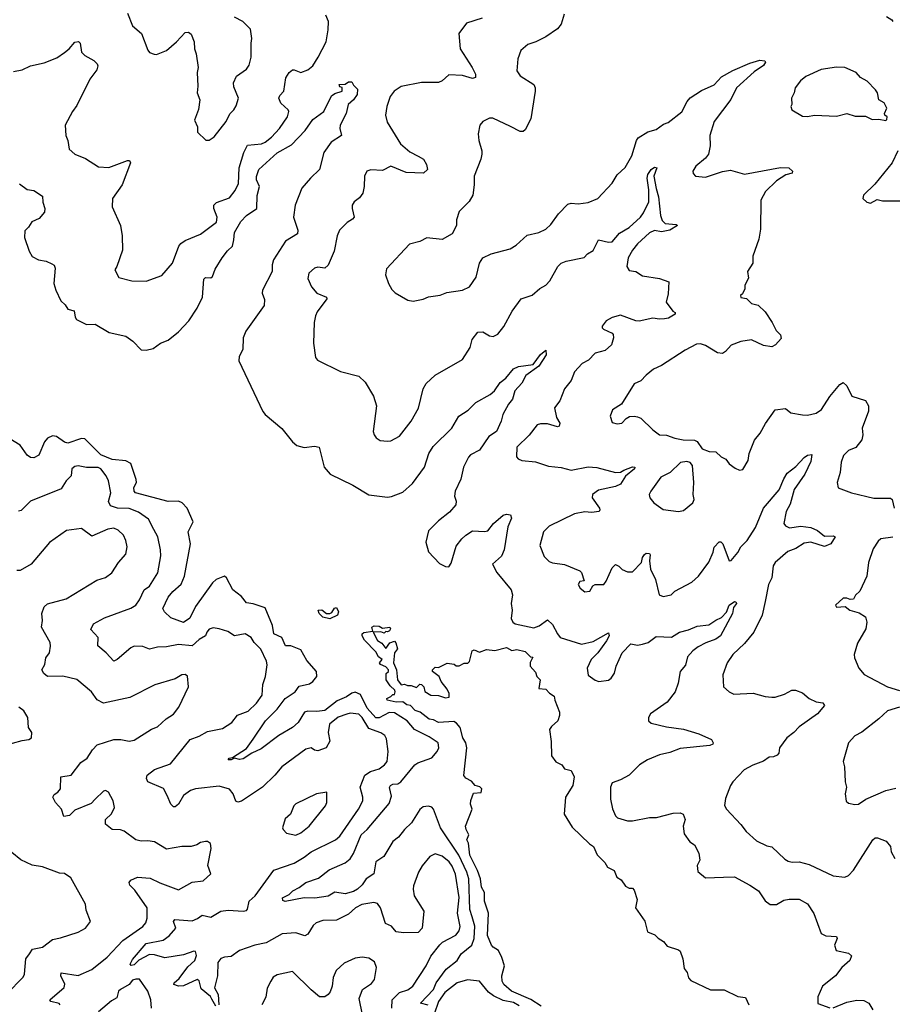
# Model space of a CAD drawing. Extents: x 2199565 to 2323334, y 894172 to 1018966.
# Tile 297 of 440: x 2264891 to 2270023, y 953648 to 959436. Entities that reach past the tile are written whole.
import ezdxf

# ---------------------------------------------------------------- set-up
doc = ezdxf.new("R2010")
doc.units = 0

msp = doc.modelspace()

# ---------------------------------------------------------------- linework, layer by layer
at = {"layer": '0CON10XD'}
for points in [[(2265495, 958080), (2265462.5, 957985), (2265450, 957965), (2265475, 957920), (2265551.2, 957901.2), (2265635, 957898), (2265727.4, 957932.6), (2265789.4, 958005), (2265828.2, 958105), (2265839.7, 958120.3), (2265865, 958137.1), (2265955, 958175.5), (2266048.1, 958245), (2266053.5, 958275), (2266033.5, 958325), (2266033.3, 958345), (2266048.3, 958361.7), (2266125, 958387.5), (2266158.3, 958431.7), (2266177.4, 958472.6), (2266181.2, 958565), (2266209.1, 958655), (2266231.7, 958698.3), (2266314.3, 958705.7), (2266335, 958715.8), (2266372.5, 958745), (2266420, 958795), (2266466.2, 958863.8), (2266474.4, 958895), (2266470.6, 958905), (2266426.5, 958945), (2266415.6, 958975), (2266420.4, 958989.6), (2266445.6, 959015), (2266456.4, 959093.6), (2266476.7, 959125), (2266495, 959140), (2266505, 959141.5), (2266545, 959124.4), (2266585, 959141.1), (2266614.4, 959165), (2266647.5, 959215), (2266693.6, 959305), (2266706.2, 959375), (2266708, 959425), (2266692.6, 959462.6)], [(2265525, 959473.8), (2265555, 959398.8), (2265608, 959355), (2265645.9, 959255.9), (2265655, 959243.3), (2265682, 959232), (2265695, 959230), (2265755, 959254), (2265813.8, 959305), (2265865, 959360), (2265885, 959362.5), (2265900, 959350), (2265917.5, 959305), (2265918.8, 959265), (2265928.8, 959235), (2265940, 959155), (2265934.2, 959125), (2265938.8, 959045), (2265934.1, 959005.9), (2265950, 958965), (2265942.7, 958907.3), (2265920, 958845), (2265936.7, 958805), (2265937.5, 958775), (2265987, 958727), (2266005, 958726.7), (2266035, 958747.5), (2266105, 958836.7), (2266127.5, 958882.5), (2266151.2, 958905), (2266165, 958930), (2266178.6, 958975), (2266150, 959040), (2266149.4, 959065), (2266167.1, 959102.9), (2266225, 959144), (2266241.7, 959168.3), (2266252.9, 959215), (2266252.9, 959297.1), (2266256.2, 959325), (2266249.5, 959379.5), (2266203.8, 959425), (2266155, 959450)], [(2268092.6, 959467.4), (2268075, 959410), (2268055, 959381.2), (2267986.2, 959335), (2267926.7, 959305), (2267880.3, 959289.7), (2267838.8, 959255), (2267820, 959205), (2267814.5, 959135), (2267834.3, 959105), (2267915.4, 959055.4), (2267923.3, 959035), (2267922.9, 959015), (2267897.6, 958852.4), (2267865, 958787.5), (2267851.7, 958778.3), (2267835, 958778), (2267777.1, 958807.1), (2267674, 958856), (2267655, 958856.2), (2267615, 958836.2), (2267596.7, 958815), (2267587.5, 958765), (2267591.2, 958725), (2267610, 958665), (2267609.4, 958645), (2267604.3, 958615), (2267563.3, 958515), (2267564.4, 958465), (2267556.7, 958405), (2267535, 958366), (2267475, 958307.5), (2267460.7, 958259.3), (2267460.8, 958225), (2267435, 958176.7), (2267375, 958143.1), (2267285, 958153.8), (2267245, 958131.2), (2267183, 958117), (2267048.3, 957971.7), (2267043.3, 957935), (2267060, 957885), (2267079.5, 957849.5), (2267099.5, 957829.5), (2267175, 957786.7), (2267205, 957781.2), (2267265, 957792.5), (2267295, 957806.7), (2267365, 957816.7), (2267402.5, 957832.5), (2267495, 957846), (2267537.5, 957865), (2267575, 957922.5), (2267595.6, 958004.4), (2267615, 958036.2), (2267665, 958058.8), (2267775, 958088.8), (2267810.3, 958109.7), (2267875, 958169.2), (2267945, 958184), (2267985, 958204), (2268015, 958231.2), (2268060, 958295), (2268115, 958350.6), (2268135, 958357.8), (2268175, 958353.3), (2268235, 958361.9), (2268290.8, 958385), (2268376, 958474), (2268405.6, 958524.4), (2268452.6, 958567.4), (2268491.4, 958635), (2268519.4, 958725), (2268529.4, 958740.6), (2268585, 958775.6), (2268635, 958790), (2268677.7, 958822.3), (2268705, 958832.2), (2268785, 958894.4), (2268817.5, 958955), (2268834.7, 958975.3), (2268900.4, 959019.6), (2268975, 959052.5), (2269019.5, 959100.5), (2269085, 959137.1), (2269185, 959180), (2269245, 959197.1), (2269274.2, 959194.2), (2269278, 959185), (2269265, 959165.6), (2269211.3, 959128.7), (2269106.7, 959035), (2269074.3, 958965.7), (2268975, 958838), (2268950.6, 958755), (2268951.9, 958695), (2268941.9, 958645), (2268925, 958620.8), (2268868, 958575), (2268850, 958545), (2268851.7, 958531.7), (2268866.4, 958516.4), (2268925, 958510.8), (2269025, 958542.9), (2269070.9, 958550.9), (2269155, 958526.9), (2269365, 958566.9), (2269415, 958564), (2269436.7, 958545), (2269435, 958533.3), (2269397, 958523), (2269341.9, 958488.1), (2269277.5, 958425), (2269250, 958375), (2269248.1, 958205), (2269238.8, 958145), (2269204, 958046), (2269203.8, 958005), (2269172.5, 957955), (2269177, 957917), (2269156.7, 957875), (2269156.4, 957853.6), (2269142.5, 957825), (2269130, 957815), (2269131.7, 957801.7), (2269165, 957797.5), (2269195, 957767.5), (2269235, 957757.5), (2269275, 957717.5), (2269317.5, 957655), (2269339.3, 957609.3), (2269365, 957582.5), (2269369.3, 957560.7), (2269336.4, 957523.6), (2269315, 957513.3), (2269265, 957520), (2269195, 957554.3), (2269133.3, 957545), (2269075, 957522), (2269042, 957485), (2269025, 957474.4), (2268995, 957476.9), (2268925, 957520), (2268895, 957530), (2268872.4, 957527.6), (2268805, 957493.1), (2268665, 957402.5), (2268619.5, 957380.5), (2268575, 957345.8), (2268545, 957312.5), (2268504.4, 957295.6), (2268430, 957175), (2268378, 957142), (2268364.1, 957105.9), (2268375, 957067.5), (2268405, 957060), (2268432.5, 957065), (2268457.7, 957092.3), (2268477.7, 957102.3), (2268505, 957106), (2268525, 957101.2), (2268545, 957093.3), (2268614.3, 957024.3), (2268655, 956995.8), (2268695, 956994.4), (2268745, 956975.7), (2268793.9, 956966.1), (2268860, 956965), (2268876.4, 956956.4), (2268905, 956912.5), (2268947, 956897), (2268985.9, 956895.9), (2269016.4, 956866.4), (2269045, 956852.5), (2269063.3, 956825), (2269099.3, 956799.3), (2269125, 956787.5), (2269145, 956792.5), (2269175.8, 956844.2), (2269181.2, 956885), (2269213.8, 956965), (2269246.7, 957005), (2269277.9, 957062.1), (2269335, 957142.5), (2269395, 957150), (2269427.5, 957125), (2269495, 957113.1), (2269525, 957111.9), (2269575, 957122.9), (2269606, 957145), (2269655, 957220.8), (2269715, 957291.2), (2269735, 957303.3), (2269755, 957282.5), (2269785, 957223.1), (2269865, 957197.5), (2269883.3, 957165), (2269883.3, 957135), (2269846.7, 957035), (2269850, 956995), (2269844.4, 956965.6), (2269809.3, 956920.7), (2269765, 956903.1), (2269736.5, 956873.5), (2269722.8, 956835), (2269717.1, 956775), (2269698.9, 956715), (2269705, 956684), (2269782.5, 956655), (2269915, 956623.3), (2270013.6, 956623.6), (2270022.5, 956615), (2270033.6, 956563.6)], [(2269990, 959455), (2270020, 959435), (2270026.7, 959425)], [(2267612, 959445), (2267520, 959415), (2267473.1, 959355), (2267481.4, 959265), (2267552.9, 959155), (2267571.4, 959115), (2267571.2, 959095), (2267555, 959090), (2267495, 959107.8), (2267415, 959110.6), (2267375, 959075.7), (2267355, 959067.1), (2267255, 959065.6), (2267135, 959043.3), (2267094.2, 959015), (2267070.6, 958985), (2267050, 958925), (2267041.9, 958875), (2267053, 958833), (2267130, 958705), (2267185, 958658.8), (2267233.9, 958633.9), (2267265.8, 958615), (2267283.8, 958585), (2267290, 958555), (2267266.4, 958533.6), (2267165, 958537.5), (2267075, 958574.5), (2267025, 958549.1), (2266956.4, 958553.6), (2266932.5, 958545), (2266918.9, 958515), (2266918.1, 958455), (2266910, 958415), (2266890.6, 958389.4), (2266858, 958365), (2266847.5, 958345), (2266846, 958325), (2266858, 958275), (2266847.9, 958262.1), (2266816.8, 958243.2), (2266772.3, 958197.7), (2266758.6, 958165), (2266741.3, 958075), (2266706.4, 957993.6), (2266685, 957975.8), (2266645, 957980.4), (2266624.7, 957975.3), (2266592.5, 957945), (2266586.9, 957915), (2266607.1, 957865), (2266638.6, 957828.6), (2266695, 957805.5), (2266697.5, 957795), (2266641.1, 957718.9), (2266630.6, 957695), (2266623.1, 957655), (2266618.8, 957535), (2266630.7, 957450.7), (2266643.6, 957433.6), (2266778.3, 957368.3), (2266885, 957340), (2266923.3, 957305), (2266972.7, 957222.7), (2266990, 957165), (2266970, 957015), (2266976.7, 956995), (2266988.3, 956978.3), (2267012.3, 956962.3), (2267055, 956958), (2267075, 956960.8), (2267125, 956986.7), (2267194.5, 957075.5), (2267237.4, 957152.6), (2267264.6, 957265), (2267282, 957298), (2267334.1, 957345.9), (2267495, 957437.5), (2267540.7, 957509.3), (2267552.9, 957555), (2267585, 957598.8), (2267615, 957600), (2267655, 957578), (2267675, 957573.8), (2267702.6, 957587.4), (2267738, 957632), (2267788.3, 957721.7), (2267840, 957795), (2267905, 957816), (2267950, 957855), (2267985.4, 957874.6), (2268008.8, 957901.2), (2268055.6, 957984.4), (2268076.2, 958005), (2268105, 958017.1), (2268212, 958038), (2268230, 958060), (2268265, 958078), (2268295, 958141.2), (2268355, 958127.5), (2268375, 958129.2), (2268418.9, 958181.1), (2268475, 958213.8), (2268542.7, 958275), (2268560.5, 958299.5), (2268590.7, 958365), (2268592, 958435), (2268582.2, 958505), (2268585.4, 958525), (2268605.6, 958555), (2268625, 958568.2), (2268638.1, 958565), (2268620.8, 958515), (2268633.8, 958443.8), (2268648.8, 958395), (2268660, 958285), (2268670.4, 958255), (2268687.7, 958237.7), (2268751.2, 958231.2), (2268760, 958225), (2268715, 958198), (2268665, 958189.4), (2268625, 958196.7), (2268595, 958182), (2268525, 958118.8), (2268495, 958081.1), (2268470.5, 958035), (2268461.4, 957985), (2268475, 957961.2), (2268515, 957956.2), (2268555, 957930), (2268655, 957914), (2268710, 957895), (2268706, 957825), (2268692.5, 957775), (2268732.5, 957722.5), (2268746.7, 957715), (2268746.7, 957705), (2268708, 957682), (2268683.3, 957676.7), (2268655, 957674.4), (2268615, 957681.4), (2268535, 957664.2), (2268515, 957665.8), (2268425, 957698), (2268375, 957685.6), (2268340, 957665), (2268316.7, 957635), (2268316.7, 957625), (2268325, 957616.7), (2268375, 957592.5), (2268382.5, 957585), (2268383.8, 957565), (2268372, 957525), (2268335, 957490.6), (2268275.4, 957474.6), (2268236.4, 957433.6), (2268198.6, 957415), (2268154.1, 957365.9), (2268135, 957314.2), (2268095.6, 957265), (2268067.3, 957195), (2268035.8, 957155), (2268047.9, 957097.9), (2268067.8, 957065), (2268065, 957046.2), (2268055, 957043.1), (2267995, 957059.5), (2267955, 957061.1), (2267933.8, 957055), (2267887, 956993), (2267815, 956922.5), (2267813.6, 956866.4), (2267823.9, 956853.9), (2267845, 956844), (2267925, 956836.2), (2268002.1, 956812.1), (2268075, 956804.4), (2268135, 956788.2), (2268235, 956807.1), (2268285, 956802.9), (2268395, 956774.6), (2268425, 956776.9), (2268445, 956787.1), (2268495, 956807.8), (2268509.2, 956805), (2268506.9, 956795), (2268455, 956752.5), (2268424.3, 956705.7), (2268395, 956691.8), (2268295, 956670.5), (2268260, 956645), (2268257.5, 956625), (2268300.8, 956565), (2268304, 956555), (2268298.8, 956545), (2268255, 956538.6), (2268215, 956543.3), (2268155, 956531.1), (2268005, 956459.4), (2267972.2, 956425), (2267950, 956345), (2267975, 956281.2), (2268005, 956251.4), (2268025, 956242.9), (2268095, 956232.5), (2268185, 956196), (2268195, 956186.7), (2268211.7, 956138.3), (2268185, 956132.5), (2268176.7, 956115), (2268186.7, 956095), (2268215, 956073.3), (2268243.8, 956076.2), (2268262, 956108), (2268275, 956116.2), (2268326.7, 956115), (2268341.2, 956135), (2268375.5, 956214.5), (2268395, 956232.5), (2268415, 956224.2), (2268435, 956204.2), (2268465, 956190), (2268495, 956190), (2268549.2, 956245), (2268554.5, 956275), (2268565, 956292.9), (2268575, 956300), (2268595, 956298.6), (2268599.7, 956289.7), (2268595.6, 956255.6), (2268600.6, 956205), (2268631.1, 956145), (2268652, 956055), (2268675, 956045.8), (2268723.3, 956055), (2268743.6, 956076.4), (2268845, 956129.2), (2268882.9, 956165), (2268943.3, 956246.7), (2268970, 956305), (2268975.8, 956335), (2269005, 956366.2), (2269015, 956366), (2269027.5, 956355), (2269063.8, 956255), (2269075, 956256.7), (2269115, 956304.4), (2269132.1, 956337.9), (2269169.3, 956375), (2269219.7, 956450.3), (2269266.6, 956565), (2269358, 956672), (2269385, 956737.5), (2269405, 956770.5), (2269455, 956808.9), (2269505, 956863.1), (2269525.5, 956875.5), (2269549.4, 956879.4), (2269545, 956838.8), (2269508.9, 956765), (2269446.8, 956673.2), (2269422, 956588), (2269398.8, 956545), (2269384.5, 956475), (2269395, 956460), (2269419.3, 956449.3), (2269485, 956458.1), (2269545, 956450.3), (2269583.8, 956433.8), (2269625, 956399.2), (2269675, 956401.1), (2269688, 956395), (2269661.5, 956355), (2269625, 956338.2), (2269545, 956363.8), (2269505, 956359.5), (2269455, 956326.9), (2269409.5, 956310.5), (2269335, 956246), (2269322.9, 956225), (2269314.2, 956155), (2269294.4, 956115), (2269275.7, 956015.7), (2269258.9, 955935), (2269209.4, 955835), (2269155, 955768.6), (2269085.8, 955705), (2269052.9, 955655), (2269026.2, 955585), (2269031.2, 955515), (2269064.2, 955484.2), (2269091.9, 955471.9), (2269205, 955477.5), (2269275, 955457.1), (2269315, 955452.9), (2269335, 955452.9), (2269389.7, 955470.3), (2269432.5, 955495), (2269454.2, 955494.2), (2269495, 955480), (2269535, 955446.2), (2269575, 955426.2), (2269615, 955421.2), (2269624, 955405), (2269584.2, 955355), (2269475, 955278.9), (2269444, 955246), (2269403.1, 955215), (2269360.6, 955155), (2269355.6, 955125), (2269347, 955113), (2269325, 955102.9), (2269299.7, 955100.3), (2269265, 955078), (2269203.8, 955053.8)], [(2264855, 959131.2), (2264905, 959141.2), (2264955.5, 959164.5), (2265035, 959182.2), (2265109.1, 959210.9), (2265155, 959242.9), (2265182.9, 959265), (2265215, 959303.8), (2265238.1, 959308.1), (2265246.6, 959296.6), (2265254.5, 959244.5), (2265274, 959225), (2265328, 959195), (2265346.8, 959176.8), (2265350, 959165), (2265345, 959140), (2265303.4, 959086.6), (2265228.3, 958931.7), (2265201.1, 958895), (2265158.1, 958815), (2265162, 958755), (2265174, 958725), (2265182, 958675), (2265215, 958646), (2265279.3, 958619.3), (2265355, 958570), (2265415, 958567.5), (2265525, 958608.8), (2265537.3, 958607.3), (2265543.8, 958595), (2265494.4, 958465), (2265438, 958385), (2265436, 958335), (2265484.3, 958225), (2265494, 958165), (2265495, 958080)], [(2269985, 958843.3), (2269991.7, 958848.3), (2269992.5, 958865), (2269980, 958875), (2269977.5, 958885), (2269991.2, 958915), (2269975, 958947.5), (2269944.3, 958964.3), (2269935.5, 959005.5), (2269925, 959023.8), (2269875, 959074.2), (2269836.2, 959095), (2269810, 959125), (2269745, 959154), (2269695, 959156), (2269605, 959142), (2269515, 959101.2), (2269483, 959077), (2269451.2, 959035), (2269446.7, 959005), (2269430, 958975), (2269433, 958937), (2269427.5, 958925), (2269432.5, 958905), (2269495, 958868.8), (2269525, 958866), (2269565, 958874.2), (2269695, 958869.2), (2269755, 958884.3), (2269805, 958868.6), (2269865, 958868), (2269905, 958848), (2269945, 958850), (2269985, 958843.3)], [(2264890.5, 958470.5), (2264935, 958437.5), (2264975, 958432.5), (2265025, 958397.5), (2265027, 958363), (2265040, 958325), (2265037.5, 958305), (2265005, 958266.7), (2264962.7, 958247.3), (2264944.1, 958215.9), (2264922.5, 958195), (2264920, 958155), (2264946.2, 958075), (2264965, 958043.8), (2265002.5, 958025), (2265046.4, 958016.4), (2265080.3, 958000.3), (2265095, 957993.3), (2265100.8, 957975), (2265091.2, 957885), (2265103.8, 957845), (2265133, 957783), (2265158.8, 957758.8), (2265174.1, 957734.1), (2265212.5, 957725), (2265217, 957687), (2265225, 957672.5), (2265285, 957643.8), (2265335, 957646), (2265417.6, 957597.6), (2265515, 957575.9), (2265556.1, 957546.1), (2265605, 957496), (2265635, 957492.5), (2265676.8, 957503.2), (2265720, 957535), (2265765, 957552.5), (2265825, 957600), (2265885.6, 957665), (2265935, 957740), (2265966.1, 957803.9), (2265975, 957910), (2265985, 957920), (2266015, 957917.5), (2266025, 957926), (2266040.7, 957969.3), (2266081.5, 958035), (2266112.5, 958077.5), (2266142.5, 958105), (2266150.8, 958140.8), (2266155.5, 958185), (2266191.4, 958248.6), (2266225.2, 958285), (2266286.5, 958325), (2266287.2, 958402.8), (2266301, 958455), (2266284.8, 958495), (2266283.8, 958513.8), (2266297, 958555), (2266405, 958653.4), (2266489.9, 958700.1), (2266570.3, 958785), (2266615, 958848.8), (2266680, 958895), (2266725, 958987.5), (2266745, 959002.5), (2266787.5, 959015), (2266787.5, 959037.5), (2266775, 959040), (2266770, 959055), (2266805, 959057.5), (2266825, 959070), (2266845, 959070), (2266855, 959050), (2266877.5, 959027.5), (2266875.8, 958995), (2266855, 958964), (2266823.9, 958936.1), (2266811.4, 958885), (2266775.8, 958815), (2266774.3, 958795), (2266783.3, 958755), (2266723.7, 958716.3), (2266679.5, 958655), (2266655.4, 958554.6), (2266602, 958505), (2266551.2, 958445), (2266510.8, 958345), (2266500.8, 958275), (2266527.9, 958197.9), (2266525, 958176.7), (2266455, 958132.9), (2266383.8, 958025), (2266375.4, 957995), (2266376.5, 957955), (2266318.6, 957845), (2266318.3, 957828.3), (2266331.7, 957791.7), (2266329.2, 957755), (2266222.2, 957605), (2266205.8, 957565), (2266203.2, 957496.8), (2266181.4, 957455), (2266180.9, 957430.9), (2266322, 957132), (2266334.4, 957115), (2266433.6, 957033.6), (2266495, 956954.2), (2266522.2, 956932.2), (2266565, 956921.8), (2266625, 956929.5), (2266652.9, 956922.9), (2266682.5, 956805), (2266716.7, 956765), (2266850.3, 956700.3), (2266945, 956642.5), (2267055, 956630), (2267077.4, 956632.6), (2267145, 956658.1), (2267201.3, 956708.7), (2267272.7, 956805), (2267297.3, 956885), (2267322.3, 956927.7), (2267433.1, 957035), (2267474.3, 957105.7), (2267528.8, 957141.2), (2267573.8, 957186.2), (2267657.3, 957232.7), (2267684.5, 957255), (2267717, 957303), (2267751, 957329), (2267795, 957384.1), (2267825, 957397.1), (2267910.7, 957409.3), (2267955, 957467.5), (2267985, 957492.5), (2267988.2, 957465), (2267945, 957400), (2267867.5, 957345), (2267845, 957300), (2267803.3, 957255), (2267790, 957205), (2267765.6, 957175), (2267732.2, 957115), (2267723.9, 957075), (2267695.2, 957015), (2267649.8, 956985), (2267595, 956906.2), (2267542.2, 956877.8), (2267530.8, 956865), (2267501.3, 956805), (2267486.4, 956735), (2267452.2, 956665), (2267448.1, 956635), (2267458.9, 956605), (2267455.6, 956585), (2267418.9, 956541.1), (2267355, 956490), (2267295, 956431.2), (2267279.2, 956365), (2267295, 956307.5), (2267359.7, 956239.7), (2267395, 956222.5), (2267415, 956220), (2267428.5, 956241.5), (2267459.2, 956340.8), (2267491.4, 956385), (2267514.7, 956405.3), (2267555, 956432.2), (2267625, 956426.9), (2267645, 956431.4), (2267678.8, 956475), (2267735, 956523.8), (2267755, 956530), (2267777.5, 956525), (2267784, 956505), (2267762.5, 956455), (2267740.9, 956319.1), (2267725, 956282.5), (2267671.9, 956235), (2267696.9, 956186.9), (2267781.2, 956085), (2267789.2, 956055), (2267782.2, 956005), (2267786.9, 955965), (2267782.5, 955915), (2267791.4, 955895), (2267805, 955884.4), (2267915, 955861.5), (2267947.3, 955872.7), (2267995, 955908.6), (2268025, 955880.8), (2268053.3, 955825), (2268070.8, 955805), (2268195, 955765.6), (2268265, 955781.2), (2268355, 955831.2), (2268357.8, 955815), (2268342.5, 955785), (2268291.9, 955715), (2268252.5, 955675), (2268227.8, 955625), (2268235, 955583.3), (2268275, 955553.3), (2268296.4, 955546.4), (2268355, 955554.2), (2268370, 955565), (2268390, 955595), (2268398.6, 955635), (2268435, 955713.8), (2268485, 955767.1), (2268525, 955760), (2268555, 955764.2), (2268586.7, 955775), (2268635, 955809.2), (2268725, 955806.7), (2268772.5, 955835), (2268825, 955850), (2268875, 955871.4), (2268945, 955877.8), (2268985, 955906.7), (2269018.9, 955921.1), (2269047.6, 955952.4), (2269064.3, 955995), (2269095, 956015.5), (2269103.9, 956013.9), (2269106.9, 956005), (2269088.7, 955981.3), (2269083.1, 955945), (2269012.5, 955815), (2268985, 955794), (2268926.9, 955773.1), (2268881.5, 955748.5), (2268850, 955725), (2268819.5, 955690.5), (2268807.4, 955642.6), (2268775.7, 955605), (2268764.5, 955535.5), (2268746.9, 955485), (2268698.6, 955425), (2268602, 955355), (2268590, 955335), (2268590, 955315), (2268605, 955300.8), (2268695, 955280), (2268795, 955265.5), (2268885, 955238.5), (2268960, 955205), (2268970, 955185), (2268967.5, 955177.5), (2268950.6, 955169.4), (2268775, 955152.4), (2268715, 955127.9), (2268654.8, 955115.2), (2268584.2, 955085.8), (2268535.7, 955055), (2268475, 954994.4), (2268425, 954967.5), (2268375, 954950), (2268365.9, 954924.1), (2268366.2, 954855), (2268377.6, 954797.6), (2268395.8, 954755.8), (2268407.5, 954745), (2268465, 954726.9), (2268495, 954726.9), (2268594.5, 954745.5), (2268635.6, 954745.6), (2268735, 954771.9), (2268775, 954774.2), (2268793.3, 954765), (2268805.7, 954735), (2268794.2, 954695), (2268799.7, 954649.7), (2268833, 954603), (2268860, 954585), (2268886.4, 954536.4), (2268891.2, 954495), (2268876.2, 954465), (2268878.8, 954428.8), (2268925, 954392.5), (2269030, 954395), (2269095, 954396.9), (2269185, 954349.2), (2269236, 954315), (2269275, 954256.7), (2269305, 954234.2), (2269342.5, 954235), (2269385, 954260.6), (2269416.6, 954266.6), (2269475, 954265.6), (2269525, 954238.6), (2269561.7, 954181.7), (2269604.1, 954064.1), (2269631.7, 954051.7), (2269695, 954046.2), (2269700, 954035), (2269682.9, 953995), (2269692.5, 953965), (2269765, 953948.6), (2269782.5, 953932.5), (2269772.9, 953905), (2269725.6, 953865), (2269689.4, 953815), (2269613.3, 953755), (2269585, 953692.5), (2269585, 953652.5), (2269655, 953626.7)], [(2270056.7, 958665), (2270022.5, 958595), (2269921.2, 958468.8), (2269853.3, 958405), (2269850, 958385), (2269873.9, 958363.9), (2269895, 958356.7), (2269935, 958378.8), (2269965, 958370), (2270085, 958370)], [(2267298.8, 955221.2), (2267213.2, 955263.2), (2267169.2, 955315), (2267095, 955362.3), (2267065, 955363.6), (2267005, 955332.1), (2266985, 955332.1), (2266935, 955389.9), (2266895, 955470), (2266865, 955482.8), (2266845, 955477.8), (2266814.3, 955455.7), (2266758.4, 955431.6), (2266685, 955376.1), (2266638.5, 955368.5), (2266585, 955371.3), (2266566.4, 955365), (2266528.1, 955305), (2266495, 955275.7), (2266415, 955228.5), (2266310.9, 955149.1), (2266257.5, 955125), (2266205, 955091.1), (2266185, 955087.3), (2266155, 955094.4), (2266135, 955084.7), (2266116.7, 955085), (2266124.2, 955095), (2266142, 955098), (2266225, 955150.9), (2266265, 955206), (2266336.1, 955315), (2266405, 955382.5), (2266452.9, 955445), (2266511.2, 955485), (2266535, 955517.5), (2266595, 955532.3), (2266615.5, 955545), (2266638.2, 955575), (2266637.3, 955605), (2266579.4, 955669.4), (2266545, 955731.8), (2266485, 955755.6), (2266454.8, 955754.8), (2266433.7, 955803.7), (2266386.7, 955826.7), (2266378.1, 955875), (2266335, 955977.8), (2266265, 956001.5), (2266225, 956007.8), (2266195, 956044.4), (2266145.7, 956085), (2266107.1, 956155), (2266095, 956164.2), (2266047.1, 956145), (2266025, 956125.5), (2265925.7, 955985.7), (2265891.4, 955918.6), (2265855, 955892), (2265779.5, 955919.5), (2265742.5, 955955), (2265733.8, 955973.8), (2265765, 956041.2), (2265791.5, 956075), (2265841.3, 956118.7), (2265860.6, 956165), (2265895.8, 956355), (2265882.9, 956425), (2265912.5, 956485), (2265876.2, 956565), (2265847.1, 956595), (2265825.8, 956605), (2265765, 956603), (2265573.1, 956655), (2265565.5, 956665), (2265563.1, 956685), (2265577.5, 956715), (2265576.7, 956733.3), (2265545, 956827.5), (2265515, 956843.4), (2265435, 956851.2), (2265368.2, 956878.2), (2265275, 956972), (2265255, 956974.8), (2265175, 956946.1), (2265155, 956953.1), (2265108.6, 956985), (2265085, 956989.7), (2265055, 956975.9), (2265036.4, 956955), (2265004.1, 956875.9), (2264975, 956859.4), (2264955, 956862.2), (2264935, 956875.6), (2264895, 956934), (2264832.8, 956972.8)], [(2266045, 953636.5), (2266022.1, 953677.9), (2266013.4, 953693.4), (2265959.3, 953739.3), (2265946.1, 953786.1), (2265935, 953794.4), (2265855, 953756.7), (2265825.9, 953755.9), (2265798, 953765), (2265800.6, 953775), (2265829.3, 953800.7), (2265880.7, 953869.3), (2265922.3, 953905), (2265932.1, 953935), (2265925, 953959.4), (2265915, 953961.5), (2265855, 953938.9), (2265745, 953921.9), (2265685, 953938.7), (2265655, 953940.2), (2265591.9, 953908.1), (2265565, 953879.6), (2265547.1, 953877.1), (2265541.9, 953885), (2265555, 953911.4), (2265635.2, 954004.8), (2265735.8, 954025), (2265769.9, 954050.1), (2265808.9, 954095), (2265796.7, 954135), (2265804.1, 954145.9), (2265905, 954139.3), (2265937.8, 954152.2), (2265965, 954171.5), (2266015, 954161.2), (2266075, 954195.8), (2266117.7, 954202.3), (2266205.2, 954194.8), (2266225, 954200.5), (2266231.7, 954208.3), (2266241.4, 954255), (2266276.7, 954285), (2266385, 954436), (2266505, 954477.5), (2266565, 954512.3), (2266605, 954545.3), (2266748, 954615), (2266775, 954637.1), (2266884.4, 954795), (2266908.6, 954845), (2266909.4, 954865), (2266894.4, 954925), (2266921.8, 954995), (2266955, 955016.9), (2267005, 955031.9), (2267037.1, 955055), (2267052.9, 955075), (2267058.7, 955135), (2267048.8, 955208.8), (2267039.1, 955229.1), (2267015, 955243.8), (2266945, 955269.4), (2266905.4, 955335), (2266885, 955354.4), (2266835, 955358.9), (2266815, 955354), (2266763.8, 955336.2), (2266713.8, 955295), (2266706.1, 955245), (2266714.5, 955195), (2266694.6, 955155.4), (2266645, 955138.1), (2266625, 955141.9), (2266605, 955155.6), (2266575, 955148.5), (2266432.2, 955045), (2266391.9, 954995), (2266318.9, 954925), (2266195, 954842.2), (2266175, 954837.1), (2266162.9, 954842.9), (2266147.1, 954885), (2266125, 954912.5), (2266065, 954930.5), (2265925, 954914.7), (2265895, 954904.6), (2265855, 954875.4), (2265825, 954825.4), (2265805, 954808.8), (2265795, 954809.3), (2265780, 954825), (2265758.6, 954875), (2265736.7, 954916.7), (2265645.8, 954955.8), (2265637.1, 954975), (2265641.4, 954995), (2265685, 955028.5), (2265777.6, 955062.4), (2265894.7, 955205.3), (2265946.6, 955223.4), (2265995, 955251.9), (2266085, 955269.5), (2266138.1, 955305), (2266172.3, 955347.7), (2266235, 955370.5), (2266285, 955418.1), (2266316.5, 955465), (2266321.7, 955528.3), (2266336.9, 955575), (2266346.4, 955643.6), (2266342.5, 955665), (2266310, 955735), (2266270, 955775), (2266253.5, 955803.5), (2266216.7, 955825), (2266155, 955814.4), (2266115, 955838.6), (2266065, 955855.7), (2266028.3, 955861.7), (2266005, 955852.5), (2265991.1, 955835), (2265985, 955814.4), (2265947.5, 955792.5), (2265905, 955756), (2265825, 955763.3), (2265755, 955750.4), (2265702, 955748), (2265655, 955735.4), (2265615, 955751.8), (2265565, 955752.9), (2265545, 955744.5), (2265465, 955674.3), (2265445, 955665.8), (2265400.6, 955715), (2265350, 955755), (2265352.9, 955805), (2265310.6, 955850.6), (2265325, 955884.2), (2265390.9, 955919.1), (2265545, 955976.4), (2265574.3, 955995), (2265596.9, 956025), (2265622.5, 956085), (2265655, 956105.8), (2265703.3, 956185), (2265721.1, 956285), (2265719.1, 956319.1), (2265703.3, 956395), (2265681.2, 956438.8), (2265649.5, 956499.5), (2265590.4, 956540.4), (2265535, 956562.1), (2265467.5, 956565), (2265425, 956577.5), (2265414, 956604), (2265426.9, 956655), (2265413.1, 956725), (2265399.2, 956755), (2265369.5, 956795), (2265352.5, 956802.5), (2265285, 956804.3), (2265235, 956813), (2265215, 956808.4), (2265198.8, 956795), (2265193.8, 956755), (2265164.3, 956725), (2265135, 956678.6), (2264955, 956605.6), (2264899.1, 956550.9), (2264885, 956547.1)], [(2268765, 956545.8), (2268795, 956550.8), (2268850, 956595), (2268858, 956615), (2268852.5, 956645), (2268856, 956715), (2268848.8, 956815), (2268833.6, 956833.6), (2268815, 956838.8), (2268777.7, 956832.3), (2268716.2, 956775), (2268662.6, 956747.4), (2268602.5, 956665), (2268594.3, 956645), (2268598, 956625), (2268620, 956595), (2268675, 956557.1), (2268765, 956545.8)], [(2265129.2, 953645), (2265123.3, 953653.3), (2265074.8, 953664.8), (2265068.5, 953675), (2265153.3, 953746.7), (2265155.9, 953765.9), (2265133.5, 953815), (2265135, 953833.3), (2265235, 953818), (2265315, 953852.7), (2265405, 953926.2), (2265497.4, 954022.6), (2265615.3, 954104.7), (2265633, 954127), (2265641.5, 954155), (2265640.6, 954215), (2265568.9, 954318.9), (2265538.8, 954348.8), (2265536, 954365), (2265545, 954378), (2265585, 954395.6), (2265659.6, 954389.6), (2265715, 954361.6), (2265825, 954320.8), (2265905, 954367.1), (2265970, 954375), (2266016, 954415), (2265998, 954465), (2266018, 954565), (2266013.6, 954593.6), (2265995.9, 954605.9), (2265983.9, 954606.1), (2265955, 954600), (2265932.5, 954585), (2265900, 954575), (2265844.4, 954575.6), (2265755, 954560), (2265684.1, 954604.1), (2265645, 954610), (2265605, 954607.1), (2265575, 954614.4), (2265505, 954666.2), (2265484.3, 954674.3), (2265435.7, 954675.7), (2265395, 954707.5), (2265395.8, 954735), (2265431.3, 954768.7), (2265449.2, 954805), (2265440.8, 954845), (2265412.9, 954895), (2265395, 954905.5), (2265385, 954901.9), (2265335, 954854.4), (2265310.8, 954829.2), (2265215, 954789.2), (2265185, 954757.5), (2265151.7, 954751.7), (2265137.5, 954795), (2265101.4, 954835), (2265085.8, 954865), (2265095, 954882), (2265115.4, 954894.6), (2265131.4, 954915), (2265132.5, 954985), (2265195, 954996), (2265250.9, 955069.1), (2265288.6, 955095), (2265318.6, 955145), (2265346.9, 955173.1), (2265445.5, 955205.5), (2265485.5, 955205.5), (2265535, 955195.7), (2265565, 955200.8), (2265666.7, 955265), (2265700.9, 955279.1), (2265753, 955327), (2265795, 955354), (2265826.9, 955395), (2265883.8, 955515), (2265877.5, 955577.5), (2265865, 955587.1), (2265845, 955585.5), (2265805, 955561.9), (2265686, 955526), (2265539.1, 955450.9), (2265385, 955417.5), (2265347.9, 955437.9), (2265314, 955485), (2265228.3, 955558.3), (2265145, 955577.8), (2265055, 955574.5), (2265032.5, 955592.5), (2265022, 955615), (2265040, 955645), (2265044.8, 955685), (2265067.2, 955715), (2265073.1, 955753.1), (2265070, 955775), (2265020, 955865), (2265025.7, 955905), (2265022.2, 955945), (2265034.6, 955985.4), (2265055, 956002.2), (2265165, 956031.4), (2265345, 956140.6), (2265395, 956156), (2265433.8, 956185), (2265473.1, 956245), (2265516.1, 956293.9), (2265522.6, 956337.4), (2265515.4, 956375), (2265501.9, 956405), (2265470, 956435), (2265445, 956446), (2265409.6, 956440.4), (2265315, 956399.5), (2265255.6, 956445.6), (2265166.4, 956433.6), (2265067, 956363), (2264958, 956235), (2264895, 956198), (2264875, 956197.5)], [(2270025.9, 956394.1), (2269955, 956383.8), (2269939.5, 956370.5), (2269911.2, 956325), (2269884.2, 956245), (2269872.9, 956165), (2269833, 956077), (2269806.1, 956053.9), (2269795, 956030), (2269775, 956027.5), (2269756.4, 956036.4), (2269733.8, 956036.2), (2269690, 955995), (2269695, 955982.5), (2269746.4, 955986.4), (2269774.1, 955964.1), (2269829.1, 955949.1), (2269866, 955925), (2269874, 955895), (2269868.6, 955855), (2269818.9, 955771.1), (2269799.4, 955705), (2269801.9, 955685), (2269826.9, 955625), (2269857.1, 955587.1), (2269995, 955514.6), (2270065, 955493.5)], [(2266715, 955913.5), (2266673.3, 955923.3), (2266653.1, 955945), (2266647.5, 955965), (2266667.8, 955967.8), (2266695, 955945.6), (2266715.6, 955944.4), (2266727.9, 955952.1), (2266743.6, 955976.4), (2266755, 955980), (2266765.8, 955955.8), (2266760.8, 955935), (2266715, 955913.5)], [(2267145, 955426.2), (2267105.7, 955424.3), (2267053.3, 955435), (2267050, 955445), (2267075, 955457.5), (2267085, 955470), (2267095, 955470), (2267100, 955485), (2267097.5, 955495), (2267070.3, 955520.3), (2267047.5, 955555), (2267046.7, 955593.3), (2267060, 955605), (2267060, 955615), (2267045, 955631.2), (2267012.5, 955645), (2267007.5, 955655), (2267022.5, 955675), (2267001.2, 955691.2), (2266985, 955720), (2266919.1, 955789.1), (2266905.7, 955815), (2266905.8, 955825), (2266915, 955834.2), (2266968.3, 955841.7), (2266962.5, 955865), (2266976.7, 955873.3), (2267005, 955870), (2267025, 955860), (2267067.5, 955865), (2267072.5, 955855), (2267066.4, 955843.6), (2267055, 955837.5), (2267045, 955840), (2267035, 955830), (2267015, 955837.5), (2266970, 955835), (2266995, 955786.7), (2267021.2, 955771.2), (2267045, 955740), (2267067.5, 955772.5), (2267095, 955782.5), (2267103.6, 955773.6), (2267113, 955737), (2267096, 955714), (2267090, 955655), (2267107.5, 955615), (2267113.3, 955555), (2267135, 955526.7), (2267155, 955530), (2267172.5, 955522.5), (2267193, 955523), (2267225, 955510), (2267245, 955530), (2267255, 955528.8), (2267268.8, 955515), (2267275, 955487.5), (2267310, 955465), (2267355, 955463.3), (2267395, 955450), (2267417, 955453), (2267417.5, 955475), (2267405, 955500), (2267370, 955545), (2267357.5, 955575), (2267320, 955605), (2267320, 955615), (2267335, 955630), (2267355, 955627.5), (2267405, 955652.5), (2267446.7, 955646.7), (2267458.3, 955638.3), (2267475, 955637.5), (2267505, 955652.5), (2267526.7, 955653.3), (2267536.2, 955663.8), (2267552.5, 955725), (2267565, 955732.5), (2267595, 955717.5), (2267637, 955733), (2267685, 955728.8), (2267755, 955746), (2267785, 955728.8), (2267815, 955733.3), (2267865, 955721.2), (2267895, 955690), (2267908.3, 955688.3), (2267893, 955657), (2267893.3, 955635), (2267925, 955600), (2267932.5, 955575), (2267953.3, 955555), (2267943.8, 955503.8), (2267985, 955500), (2268007, 955477), (2268035, 955460), (2268038.8, 955435), (2268065.6, 955365), (2268065.6, 955345), (2268055.5, 955315), (2268018.1, 955281.9), (2268006.6, 955263.4), (2268017.3, 955192.7), (2268018.2, 955108.2), (2268043.7, 955073.7), (2268080, 955055), (2268095, 955032.5), (2268135, 955022.5), (2268152, 954985), (2268145, 954934), (2268100.8, 954865), (2268094, 954765), (2268140.3, 954690.3), (2268241.8, 954591.8), (2268266.2, 954576.2), (2268287.7, 954527.7), (2268332.3, 954482.3), (2268347.5, 954455), (2268386.7, 954435), (2268402.5, 954395), (2268429.3, 954379.3), (2268455, 954342.5), (2268475, 954330), (2268495, 954330), (2268505, 954320), (2268522.5, 954265), (2268512.5, 954215), (2268567, 954137), (2268584.2, 954074.2), (2268626.1, 954056.1), (2268646.4, 954036.4), (2268678.3, 954018.3), (2268699.3, 953989.3), (2268765, 953968.8), (2268775, 953960), (2268791.2, 953915), (2268798.3, 953858.3), (2268816.2, 953835), (2268823.9, 953803.9), (2268838.3, 953788.3), (2268955, 953733.1), (2269035, 953732.9), (2269115, 953693.8), (2269159.3, 953689.3), (2269178.8, 953645)], [(2267957.4, 953637.4), (2267897.5, 953677.5), (2267784.2, 953725), (2267738.8, 953765), (2267728.8, 953785), (2267726.7, 953815), (2267742.5, 953875), (2267726.7, 953923.3), (2267707.5, 953965), (2267675, 953983.3), (2267666.7, 953995), (2267643.2, 954053.2), (2267649.1, 954185), (2267624.4, 954255), (2267624.4, 954305), (2267606.8, 954336.8), (2267601.8, 954385), (2267584.1, 954434.1), (2267539.6, 954525), (2267530.8, 954595), (2267521.2, 954615), (2267533.3, 954645), (2267516.2, 954675), (2267513.3, 954695), (2267552.5, 954795), (2267542.5, 954825), (2267543.6, 954846.4), (2267560.7, 954889.3), (2267605, 954892.5), (2267610, 954915), (2267597, 954927), (2267570, 954935), (2267549.3, 954959.3), (2267515, 954977.5), (2267503.6, 954993.6), (2267521.2, 955155), (2267516, 955185), (2267497.5, 955215), (2267481.9, 955275), (2267461.2, 955301.2), (2267445, 955310.6), (2267354.5, 955304.5), (2267325, 955320), (2267300, 955325), (2267247.5, 955365), (2267217.5, 955375), (2267190, 955405), (2267168.3, 955408.3), (2267145, 955426.2)], [(2264792.7, 955167.3), (2264905, 955198.8), (2264945, 955204), (2264961.2, 955215), (2264962.5, 955245), (2264942.5, 955275), (2264938.8, 955335), (2264915, 955373.3), (2264886.2, 955395)], [(2270065, 955394.4), (2269995, 955374.2), (2269945, 955325.8), (2269845, 955247.5), (2269803.6, 955226.4), (2269766.2, 955185), (2269733.8, 955075), (2269742, 955045), (2269746, 954955), (2269753.8, 954925), (2269746.7, 954885), (2269752.5, 954842.5), (2269765, 954831.2), (2269802.3, 954822.3), (2269825, 954824), (2269866.9, 954853.1), (2269985.9, 954905.9), (2270045, 954919.4)], [(2267292.8, 953642.8), (2267248.9, 953655), (2267324.5, 953735.5), (2267341.4, 953775), (2267399.6, 953855), (2267465, 953905.4), (2267488.2, 953945), (2267550, 953995), (2267564.1, 954035), (2267568.3, 954108.3), (2267552.4, 954162.4), (2267539.5, 954205), (2267532, 954385), (2267522, 954425), (2267473.4, 954525), (2267367, 954685), (2267325.7, 954795.7), (2267315, 954806.7), (2267295, 954813), (2267265, 954809.5), (2267245, 954794), (2267195.5, 954714.5), (2267155, 954676.2), (2267119.1, 954630.9), (2267085.8, 954605), (2267032.2, 954517.8), (2266984.9, 954485.1), (2266974.4, 954415), (2266928.8, 954385), (2266905, 954349.6), (2266879, 954325), (2266855, 954311.5), (2266805, 954297.4), (2266745, 954307.3), (2266705.7, 954284.3), (2266627.6, 954272.4), (2266565, 954273.3), (2266451.9, 954251.9), (2266438.6, 954258.6), (2266437.5, 954275), (2266476, 954294), (2266496.9, 954315), (2266535.9, 954334.1), (2266575, 954364.2), (2266649.3, 954390.7), (2266710.6, 954439.4), (2266805, 954479.2), (2266835, 954504.1), (2266855.4, 954534.6), (2266899.5, 954645), (2266935.3, 954675), (2267065, 954828.8), (2267077.6, 954872.4), (2267067.1, 954922.9), (2267072.9, 954935), (2267085, 954942.1), (2267115, 954944.2), (2267133.2, 954955), (2267215.6, 955055), (2267233.3, 955066.7), (2267315, 955096.5), (2267346.7, 955135), (2267355.5, 955155), (2267352.5, 955185), (2267298.8, 955221.2)], [(2269203.8, 955053.8), (2269152.9, 955027.1), (2269085.8, 954955), (2269072, 954935), (2269041.5, 954858.5), (2269037.3, 954817.3), (2269047.5, 954795), (2269132.5, 954705), (2269163.6, 954663.6), (2269225, 954610), (2269285, 954580.6), (2269315, 954574), (2269390.7, 954500.7), (2269410.3, 954490.3), (2269435, 954483.1), (2269475, 954485.6), (2269535, 954470), (2269675, 954402.5), (2269745, 954396), (2269766.2, 954405), (2269795, 954436.2), (2269908.9, 954615), (2269923.4, 954626.6), (2269936.9, 954626.9), (2269986.3, 954606.3), (2270012.9, 954575), (2270016, 954545), (2270038, 954505)], [(2266515, 954642.5), (2266545, 954655.6), (2266594.3, 954695), (2266689.2, 954815), (2266697.5, 954835), (2266697.5, 954895), (2266637.5, 954885), (2266515, 954826.2), (2266503.8, 954815), (2266483.3, 954765), (2266452.1, 954737.9), (2266436.4, 954686.4), (2266440, 954675), (2266460, 954655), (2266515, 954642.5)], [(2264815, 953709.2), (2264912, 953808), (2264920, 953825), (2264927.5, 953915), (2264949.4, 953945), (2264966.9, 953973.1), (2265026, 953985), (2265085, 954029.6), (2265131.5, 954038.5), (2265235, 954072), (2265277.5, 954095), (2265307.5, 954135), (2265281.9, 954201.9), (2265277.6, 954237.6), (2265192.5, 954392.5), (2265155, 954416.2), (2265125, 954418.8), (2265025.7, 954455.7), (2264965, 954465.6), (2264897.8, 954497.8), (2264845, 954540.8)], [(2267080.6, 953625), (2267081.5, 953675), (2267125, 953718.2), (2267175, 953733.1), (2267204.2, 953755.8), (2267281.5, 953875), (2267309.6, 953930.4), (2267362.1, 953997.9), (2267377.1, 954012.9), (2267456.7, 954055), (2267475, 954080), (2267482.5, 954105), (2267465.3, 954185), (2267476.1, 954276.1), (2267455, 954412.9), (2267435, 954461.1), (2267417.7, 954485), (2267375, 954520), (2267335, 954532.9), (2267303.4, 954516.6), (2267257.9, 954462.1), (2267237.1, 954425), (2267206.9, 954345), (2267204.5, 954325), (2267211.9, 954285), (2267268.6, 954195), (2267258.1, 954095), (2267235, 954070.6), (2267147.6, 954067.6), (2267105, 954074.4), (2267077.6, 954107.6), (2267043.3, 954123.3), (2267013.1, 954215), (2266995, 954240), (2266973.6, 954246.4), (2266904.2, 954234.2), (2266865.8, 954215), (2266825, 954178.8), (2266755, 954143.1), (2266675, 954140), (2266635, 954127.5), (2266618.1, 954111.9), (2266585, 954060.8), (2266568.9, 954051.1), (2266515, 954068.2), (2266435, 954063.1), (2266340.8, 954009.2), (2266275, 953996), (2266185, 953963.9), (2266135, 953929.2), (2266095, 953926.2), (2266075, 953918.5), (2266056.6, 953895), (2266054.1, 953815.9), (2266037.8, 953745), (2266057.7, 953705), (2266062.3, 953645)], [(2266907.3, 953587.3), (2266887.8, 953682.2), (2266908, 953735), (2266959.4, 953770.6), (2266978.6, 953795), (2266990, 953865), (2266977.4, 953897.4), (2266945, 953920), (2266905, 953925.8), (2266865, 953918.6), (2266800.3, 953889.7), (2266752.4, 953847.6), (2266735.6, 953805), (2266730, 953755), (2266717.8, 953722.2), (2266706, 953705), (2266685, 953692.7), (2266655, 953692.2), (2266605, 953733.5), (2266495, 953842), (2266405, 953822), (2266382.4, 953807.6), (2266368, 953785), (2266347.7, 953742.3), (2266339.3, 953690.7), (2266316, 953645)], [(2265666.1, 953625), (2265661.8, 953675), (2265645, 953726.2), (2265595.4, 953795.4), (2265575, 953796.8), (2265555, 953789.5), (2265535, 953764.3), (2265483.5, 953735), (2265473.4, 953725), (2265463.6, 953686.4), (2265431.7, 953668.3), (2265355, 953603.3)], [(2267828.4, 953638.4), (2267795, 953659.4), (2267735, 953670.6), (2267677.4, 953697.4), (2267649.3, 953719.3), (2267595, 953783.8), (2267525, 953793.1), (2267465, 953775.2), (2267391.8, 953718.2), (2267354.9, 953665.1), (2267329.1, 953590.9)], [(2269675, 953626.7), (2269755, 953660), (2269815, 953673.1), (2269855, 953671.5), (2269885.4, 953655.4), (2269908.6, 953615)]]:
    msp.add_lwpolyline(points, dxfattribs=at)

doc.saveas('drawing.dxf')
